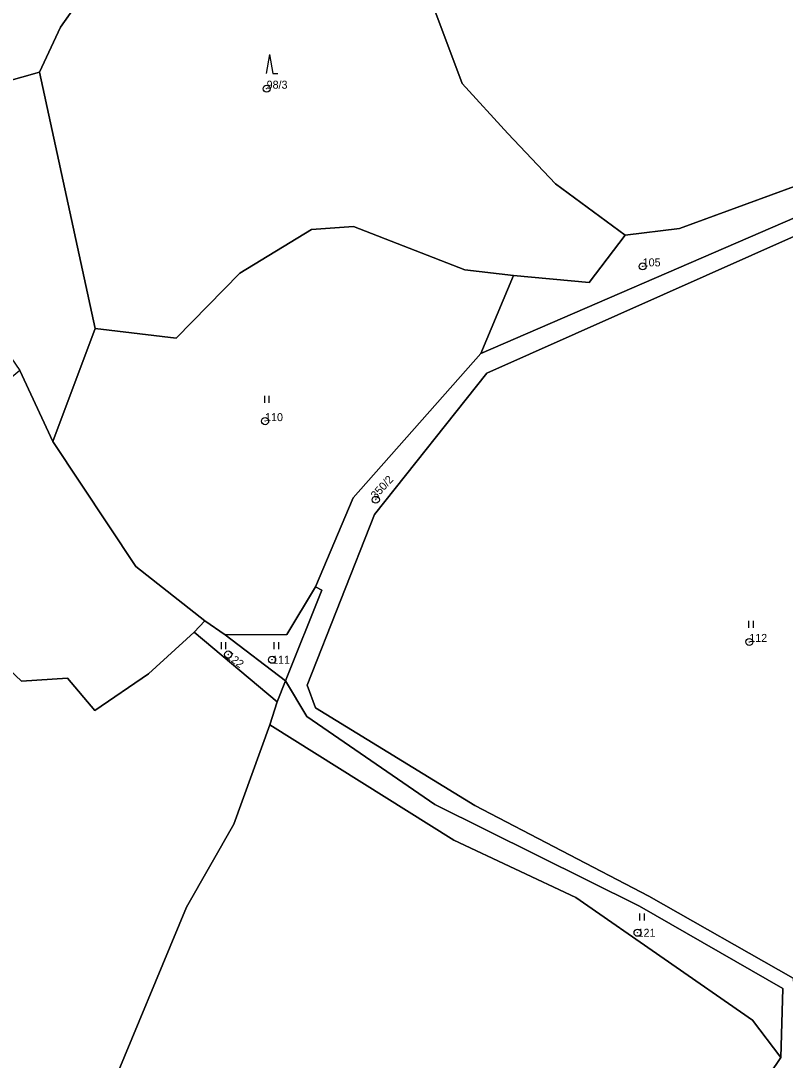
# Model space of a CAD drawing. Extents: x -652854 to -650068, y -1097661 to -1095417.
# Drawn here: x -650503.2 to -650341, y -1096058.9 to -1095838.2 of the extents above; entities that cross this region are included whole.
import ezdxf

# ---------------------------------------------------------------- set-up
doc = ezdxf.new("R2010")
doc.units = 0
for name, color, linetype in [('Definiční body parcel', 7, 'Continuous'), ('Hranice parcel', 7, 'Continuous'), ('Obvody jako plochy', 7, 'Continuous'), ('Parcelní čísla', 7, 'Continuous'), ('Značky kultur', 7, 'Continuous')]:
    doc.layers.add(name, color=color, linetype=linetype)

msp = doc.modelspace()

# ---------------------------------------------------------------- linework, layer by layer
at = {"layer": 'Definiční body parcel'}
for centre, radius in [((-650451.07, -1095852.63), 0.75), ((-650451.07, -1095852.63), 0.0327), ((-650371.25, -1095890.35), 0.75), ((-650371.25, -1095890.35), 0.0327), ((-650451.4, -1095923.21), 0.75), ((-650451.4, -1095923.21), 0.0327), ((-650427.9, -1095939.89), 0.75), ((-650427.9, -1095939.89), 0.0327), ((-650348.63, -1095970.09), 0.75), ((-650348.63, -1095970.09), 0.0327), ((-650459.23, -1095972.76), 0.75), ((-650459.23, -1095972.76), 0.0327), ((-650449.91, -1095973.87), 0.75), ((-650449.91, -1095973.87), 0.0327), ((-650372.34, -1096031.84), 0.75), ((-650372.34, -1096031.84), 0.0327)]:
    msp.add_circle(centre, radius, dxfattribs=at)
at = {"layer": 'Hranice parcel'}
for p, q in [((-650476.53, -1095813.53), (-650494.84, -1095839.58)), ((-650415.8, -1095834.87), (-650409.55, -1095851.54)), ((-650494.84, -1095839.58), (-650499.26, -1095849.08)), ((-650499.26, -1095849.08), (-650511.07, -1095852.45)), ((-650499.26, -1095849.08), (-650487.46, -1095903.53)), ((-650409.55, -1095851.54), (-650399.87, -1095862.15)), ((-650363.46, -1095882.3), (-650295.45, -1095857.4)), ((-650399.87, -1095862.15), (-650389.75, -1095872.8)), ((-650389.75, -1095872.8), (-650374.95, -1095883.69)), ((-650338.89, -1095879.94), (-650405.63, -1095908.88)), ((-650441.52, -1095882.55), (-650432.6, -1095881.88)), ((-650432.6, -1095881.88), (-650408.98, -1095891.11)), ((-650374.95, -1095883.69), (-650363.46, -1095882.3)), ((-650456.75, -1095891.76), (-650441.52, -1095882.55)), ((-650339.04, -1095883.92), (-650404.33, -1095913.02)), ((-650382.62, -1095893.79), (-650374.95, -1095883.69)), ((-650408.98, -1095891.11), (-650398.66, -1095892.26)), ((-650470.26, -1095905.62), (-650456.75, -1095891.76)), ((-650405.63, -1095908.88), (-650398.66, -1095892.26)), ((-650398.66, -1095892.26), (-650382.62, -1095893.79)), ((-650487.46, -1095903.53), (-650496.43, -1095927.53)), ((-650487.46, -1095903.53), (-650470.26, -1095905.62)), ((-650405.63, -1095908.88), (-650432.68, -1095939.46)), ((-650496.43, -1095927.53), (-650503.45, -1095912.48)), ((-650404.33, -1095913.02), (-650428.18, -1095943)), ((-650496.43, -1095927.53), (-650478.81, -1095954.04)), ((-650432.68, -1095939.46), (-650440.7, -1095958.37)), ((-650428.18, -1095943), (-650442.48, -1095979.28)), ((-650478.81, -1095954.04), (-650464.19, -1095965.63)), ((-650447.1, -1095978.34), (-650439.36, -1095959.13)), ((-650440.7, -1095958.37), (-650446.81, -1095968.5)), ((-650439.36, -1095959.13), (-650440.7, -1095958.37)), ((-650503.12, -1095978.41), (-650517.67, -1095964.75)), ((-650464.19, -1095965.63), (-650466.48, -1095968.02)), ((-650459.89, -1095968.6), (-650464.19, -1095965.63)), ((-650466.48, -1095968.02), (-650476.14, -1095976.88)), ((-650466.48, -1095968.02), (-650448.82, -1095982.83)), ((-650446.81, -1095968.5), (-650459.89, -1095968.6)), ((-650459.89, -1095968.6), (-650447.1, -1095978.34)), ((-650476.14, -1095976.88), (-650487.55, -1095984.67)), ((-650493.33, -1095977.79), (-650503.12, -1095978.41)), ((-650487.55, -1095984.67), (-650493.33, -1095977.79)), ((-650448.82, -1095982.83), (-650447.1, -1095978.34)), ((-650442.55, -1095985.91), (-650447.1, -1095978.34)), ((-650442.48, -1095979.28), (-650440.7, -1095984.06)), ((-650450.36, -1095987.68), (-650448.82, -1095982.83)), ((-650415.36, -1096004.62), (-650442.55, -1095985.91)), ((-650440.7, -1095984.06), (-650406.89, -1096004.8)), ((-650458, -1096008.78), (-650450.36, -1095987.68)), ((-650450.36, -1095987.68), (-650411.35, -1096012.14)), ((-650371.9, -1096026.22), (-650415.36, -1096004.62)), ((-650406.89, -1096004.8), (-650369.93, -1096024.09)), ((-650468.1, -1096026.43), (-650458, -1096008.78)), ((-650411.35, -1096012.14), (-650385.41, -1096024.35)), ((-650385.41, -1096024.35), (-650347.95, -1096050.39)), ((-650369.93, -1096024.09), (-650339.29, -1096041.48)), ((-650484.72, -1096066.48), (-650468.1, -1096026.43)), ((-650341.52, -1096043.66), (-650371.9, -1096026.22)), ((-650341.9, -1096058.35), (-650341.52, -1096043.66)), ((-650347.95, -1096050.39), (-650341.9, -1096058.35)), ((-650363.52, -1096090.37), (-650341.9, -1096058.35))]:
    msp.add_line(p, q, dxfattribs=at)
at = {"layer": 'Obvody jako plochy'}
for points in [[(-650318.03, -1095792.3), (-650332.5, -1095771.86), (-650380.34, -1095795.33), (-650384.29, -1095789.19), (-650390.71, -1095795.38), (-650404.41, -1095793.36), (-650412.7, -1095808.67), (-650415.8, -1095834.87), (-650409.55, -1095851.54), (-650399.87, -1095862.15), (-650389.75, -1095872.8), (-650374.95, -1095883.69), (-650363.46, -1095882.3), (-650295.45, -1095857.4), (-650246.6, -1095852.26), (-650228.23, -1095846.5), (-650207.69, -1095837.1), (-650190.42, -1095830.87), (-650189.59, -1095828.72), (-650296.41, -1095774.45)], [(-650406.15, -1095791.32), (-650431.1, -1095820.4), (-650464.66, -1095779.87), (-650467.96, -1095793.34), (-650471.89, -1095808.33), (-650476.53, -1095813.53), (-650494.84, -1095839.58), (-650499.26, -1095849.08), (-650487.46, -1095903.53), (-650470.26, -1095905.62), (-650456.75, -1095891.76), (-650441.52, -1095882.55), (-650432.6, -1095881.88), (-650408.98, -1095891.11), (-650398.66, -1095892.26), (-650382.62, -1095893.79), (-650374.95, -1095883.69), (-650389.75, -1095872.8), (-650399.87, -1095862.15), (-650409.55, -1095851.54), (-650415.8, -1095834.87), (-650412.7, -1095808.67), (-650404.41, -1095793.36), (-650405.21, -1095790.46)], [(-650494.84, -1095839.58), (-650476.53, -1095813.53), (-650471.89, -1095808.33), (-650467.96, -1095793.34), (-650478.74, -1095784.29), (-650495.09, -1095809.68), (-650504.91, -1095834.49), (-650505.7, -1095846.33), (-650511.07, -1095852.45), (-650499.26, -1095849.08)], [(-650624.51, -1095934.57), (-650591.87, -1095923.58), (-650536.25, -1095893.58), (-650530.27, -1095890.56), (-650523.09, -1095891.3), (-650513.93, -1095897.24), (-650503.45, -1095912.48), (-650496.43, -1095927.53), (-650487.46, -1095903.53), (-650499.26, -1095849.08), (-650511.07, -1095852.45), (-650540.62, -1095861.56), (-650602.74, -1095899.15), (-650633.81, -1095920.58)], [(-650374.95, -1095883.69), (-650382.62, -1095893.79), (-650398.66, -1095892.26), (-650405.63, -1095908.88), (-650338.89, -1095879.94), (-650294, -1095860), (-650245.43, -1095854.13), (-650246.6, -1095852.26), (-650295.45, -1095857.4), (-650363.46, -1095882.3)], [(-650405.63, -1095908.88), (-650398.66, -1095892.26), (-650408.98, -1095891.11), (-650432.6, -1095881.88), (-650441.52, -1095882.55), (-650456.75, -1095891.76), (-650470.26, -1095905.62), (-650487.46, -1095903.53), (-650496.43, -1095927.53), (-650478.81, -1095954.04), (-650464.19, -1095965.63), (-650459.89, -1095968.6), (-650446.81, -1095968.5), (-650440.7, -1095958.37), (-650432.68, -1095939.46)], [(-650440.7, -1095984.06), (-650406.89, -1096004.8), (-650369.93, -1096024.09), (-650339.29, -1096041.48), (-650338.43, -1096059.48), (-650324.94, -1096066.56), (-650308.82, -1096057.97), (-650299.34, -1096039.9), (-650298.76, -1096027.08), (-650294.32, -1096023.03), (-650290.44, -1096026.02), (-650285.67, -1096010.78), (-650278.21, -1095987.82), (-650255.13, -1095941.94), (-650284.27, -1095925.56), (-650297.64, -1095918.11), (-650320.47, -1095900.82), (-650336.7, -1095888.02), (-650339.04, -1095883.92), (-650404.33, -1095913.02), (-650428.18, -1095943), (-650442.48, -1095979.28)], [(-650464.19, -1095965.63), (-650478.81, -1095954.04), (-650496.43, -1095927.53), (-650503.45, -1095912.48), (-650508.96, -1095916.95), (-650536.51, -1095918.98), (-650554.95, -1095917.41), (-650560.23, -1095908.72), (-650591.29, -1095925.33), (-650623.58, -1095936.04), (-650612.04, -1095953.51), (-650598.64, -1095956.71), (-650560.74, -1095953.56), (-650541.4, -1095948.01), (-650536.05, -1095967.37), (-650517.67, -1095964.75), (-650503.12, -1095978.41), (-650493.33, -1095977.79), (-650487.55, -1095984.67), (-650476.14, -1095976.88), (-650466.48, -1095968.02)], [(-650466.48, -1095968.02), (-650476.14, -1095976.88), (-650487.55, -1095984.67), (-650493.33, -1095977.79), (-650503.12, -1095978.41), (-650517.67, -1095964.75), (-650536.05, -1095967.37), (-650541.4, -1095948.01), (-650560.74, -1095953.56), (-650598.64, -1095956.71), (-650612.04, -1095953.51), (-650627.52, -1095958.3), (-650611.4, -1096015.81), (-650580.06, -1096067.29), (-650593.69, -1096090.8), (-650589.64, -1096093.25), (-650567.4, -1096100.11), (-650500.85, -1096112.74), (-650484.72, -1096066.48), (-650468.1, -1096026.43), (-650458, -1096008.78), (-650450.36, -1095987.68), (-650448.82, -1095982.83)], [(-650440.7, -1095958.37), (-650446.81, -1095968.5), (-650459.89, -1095968.6), (-650447.1, -1095978.34), (-650439.36, -1095959.13)], [(-650459.89, -1095968.6), (-650464.19, -1095965.63), (-650466.48, -1095968.02), (-650448.82, -1095982.83), (-650447.1, -1095978.34)], [(-650448.82, -1095982.83), (-650450.36, -1095987.68), (-650411.35, -1096012.14), (-650385.41, -1096024.35), (-650347.95, -1096050.39), (-650341.9, -1096058.35), (-650341.52, -1096043.66), (-650371.9, -1096026.22), (-650415.36, -1096004.62), (-650442.55, -1095985.91), (-650447.1, -1095978.34)], [(-650374.74, -1096118.98), (-650363.52, -1096090.37), (-650341.9, -1096058.35), (-650347.95, -1096050.39), (-650385.41, -1096024.35), (-650411.35, -1096012.14), (-650450.36, -1095987.68), (-650458, -1096008.78), (-650468.1, -1096026.43), (-650484.72, -1096066.48), (-650500.85, -1096112.74), (-650432.68, -1096132.97), (-650433.06, -1096134.19), (-650387.21, -1096135.67)]]:
    msp.add_lwpolyline(points, close=True, dxfattribs=at)
for points in [[(-650338.89, -1095879.94), (-650405.63, -1095908.88), (-650432.68, -1095939.46), (-650440.7, -1095958.37), (-650439.36, -1095959.13), (-650447.1, -1095978.34), (-650442.55, -1095985.91), (-650415.36, -1096004.62), (-650371.9, -1096026.22), (-650341.52, -1096043.66), (-650341.9, -1096058.35), (-650363.52, -1096090.37), (-650374.74, -1096118.98), (-650387.21, -1096135.67), (-650433.06, -1096134.19), (-650502.24, -1096119.18), (-650569.19, -1096101.41)], [(-650339.29, -1096041.48), (-650369.93, -1096024.09), (-650406.89, -1096004.8), (-650440.7, -1095984.06), (-650442.48, -1095979.28), (-650428.18, -1095943), (-650404.33, -1095913.02), (-650339.04, -1095883.92)]]:
    msp.add_lwpolyline(points, dxfattribs=at)
at = {"layer": 'Značky kultur'}
for p, q in [((-650450.462, -1095845.369), (-650451.195, -1095849.369)), ((-650450.462, -1095845.369), (-650449.729, -1095849.369)), ((-650449.729, -1095849.369), (-650448.729, -1095849.369)), ((-650451.537, -1095917.845), (-650451.537, -1095919.345)), ((-650450.515, -1095919.345), (-650450.515, -1095917.845)), ((-650348.767, -1095965.615), (-650348.767, -1095967.115)), ((-650347.745, -1095967.115), (-650347.745, -1095965.615)), ((-650460.727, -1095970.105), (-650460.727, -1095971.605)), ((-650459.705, -1095971.605), (-650459.705, -1095970.105)), ((-650449.527, -1095970.105), (-650449.527, -1095971.605)), ((-650448.505, -1095971.605), (-650448.505, -1095970.105)), ((-650371.907, -1096027.745), (-650371.907, -1096029.245)), ((-650370.885, -1096029.245), (-650370.885, -1096027.745))]:
    msp.add_line(p, q, dxfattribs=at)

# ---------------------------------------------------------------- texts
at = {"layer": 'Parcelní čísla'}
for s, p in [('98/3', (-650451.07, -1095852.63)), ('105', (-650371.25, -1095890.35)), ('110', (-650451.4, -1095923.21)), ('112', (-650348.63, -1095970.09)), ('111', (-650449.91, -1095974.72)), ('121', (-650372.34, -1096032.69))]:
    msp.add_text(s, height=1.7, dxfattribs=at).set_placement(p)
for s, rotation, p in [('350/2', 47.25, (-650427.9, -1095939.89)), ('122', 322.56, (-650459.747, -1095973.435))]:
    msp.add_text(s, height=1.7, rotation=rotation, dxfattribs=at).set_placement(p)

doc.saveas('drawing.dxf')
